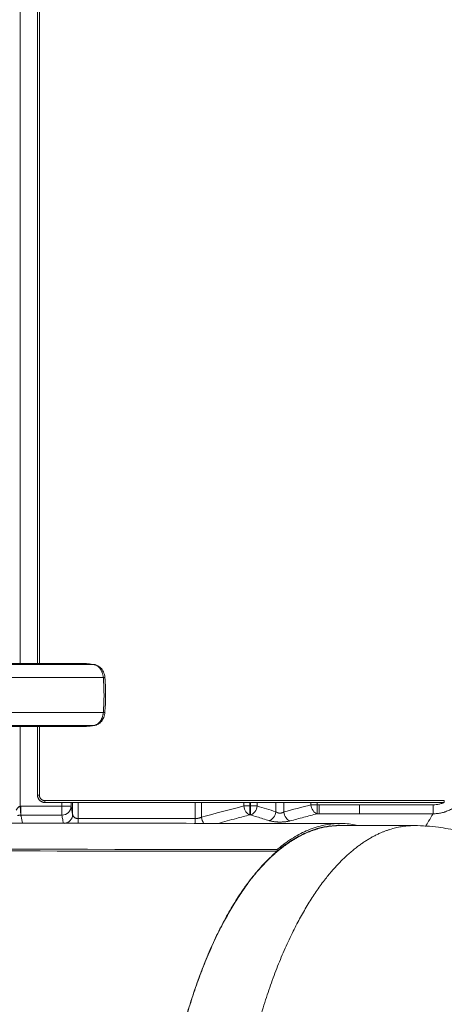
# Model space of a CAD drawing. Header units: millimetres. Extents: x 0 to 594, y 0 to 420.
# Tile 1017 of 1056: x 301 to 312, y 286 to 313. Entities that reach past the tile are written whole.
import ezdxf

# ---------------------------------------------------------------- set-up
doc = ezdxf.new("R2010")
doc.units = ezdxf.units.MM
doc.layers.add('1', color=7, linetype='Continuous', true_color=0xffffff)

msp = doc.modelspace()

# ---------------------------------------------------------------- linework, layer by layer
at = {"layer": '1', "color": 155, "linetype": 'Continuous', "lineweight": 18}
for p, q in [((301.415, 337.655), (301.415, 295.155)), ((301.415, 293.456), (301.415, 291.605)), ((301.614, 291.406), (312.389, 291.406)), ((302.363, 291.081), (302.363, 291.407)), ((311.587, 290.783), (309.587, 290.783))]:
    msp.add_line(p, q, dxfattribs=at)
at = {"layer": '1', "color": 155, "linetype": 'Continuous', "lineweight": 13}
for p, q in [((301.465, 337.655), (301.465, 295.155)), ((300.952, 315.327), (300.952, 295.155)), ((300.952, 293.455), (300.952, 291.305)), ((301.465, 293.456), (301.465, 291.605)), ((301.415, 291.605), (301.465, 291.605)), ((301.614, 291.406), (301.614, 291.456)), ((301.614, 291.456), (312.389, 291.456)), ((302.073, 291.306), (302.073, 291.406)), ((302.322, 291.406), (302.322, 291.306)), ((302.513, 291.406), (302.513, 290.972)), ((305.665, 290.971), (305.665, 291.407)), ((305.835, 291.406), (305.835, 291.009)), ((306.977, 291.313), (306.977, 291.406)), ((307.147, 291.406), (307.147, 291.313)), ((307.161, 291.313), (307.161, 291.406)), ((307.345, 291.406), (307.345, 291.313)), ((307.847, 291.156), (307.847, 291.406)), ((308.059, 291.406), (308.059, 291.15)), ((308.788, 291.343), (308.788, 291.406)), ((308.957, 291.406), (308.957, 291.343)), ((300.962, 291.065), (300.952, 291.305)), ((300.967, 291.065), (300.967, 291.306)), ((302.322, 291.306), (302.073, 291.306)), ((302.073, 291.065), (302.073, 291.306)), ((306.977, 291.313), (307.147, 291.313)), ((307.147, 291.072), (307.147, 291.313)), ((307.161, 291.313), (307.345, 291.313)), ((307.161, 291.072), (307.161, 291.313)), ((308.788, 291.343), (308.957, 291.343)), ((308.957, 291.103), (308.957, 291.343)), ((309.01, 291.103), (309.01, 291.343)), ((310.1, 291.103), (310.1, 291.343)), ((312.086, 291.103), (312.086, 291.343)), ((302.513, 290.845), (302.513, 290.972)), ((305.665, 290.843), (305.665, 290.971))]:
    msp.add_line(p, q, dxfattribs=at)
for centre, major_axis, ratio, start_param, end_param in [((302.073, 291.306), (-0.246, -0.045), 0.959848, 1.397582, 2.953925), ((307.147, 291.313), (0.064, -0.242), 0.665397, 4.537673, 5.903807), ((307.161, 291.313), (-0.074, -0.239), 0.718349, 0.408671, 1.790657), ((307.664, 291.156), (-0.074, -0.239), 0.718344, 0.408712, 1.79069), ((308.229, 291.15), (0.064, -0.242), 0.665394, 4.537654, 5.903743), ((308.957, 291.343), (0.064, -0.242), 0.665392, 4.537641, 5.903744), ((306.004, 291.009), (0.064, -0.242), 0.665401, 4.537699, 5.296663)]:
    msp.add_ellipse(centre, major_axis=major_axis, ratio=ratio, start_param=start_param, end_param=end_param, dxfattribs=at)
at = {"layer": '1', "color": 155, "linetype": 'Continuous', "lineweight": 18}
msp.add_ellipse((302.114, 291.081), major_axis=(-0.246, -0.045), ratio=0.959847, start_param=1.524284, end_param=2.953929, dxfattribs=at)
for points, knots in [([(291.324, 295.155), (291.746, 295.155), (292.936, 295.155), (294.319, 295.155), (295.471, 295.155), (295.904, 295.155), (296.192, 295.155), (296.403, 295.155), (296.795, 295.155), (297.572, 295.155), (298.451, 295.155), (299.243, 295.155), (299.714, 295.155), (300.061, 295.155), (300.251, 295.155), (300.369, 295.155), (300.44, 295.155), (300.559, 295.155), (300.933, 295.155), (301.627, 295.155), (302.254, 295.155), (302.609, 295.155)], [0, 0, 0, 0, 0.105567, 0.297795, 0.345852, 0.393909, 0.405923, 0.417937, 0.441966, 0.490023, 0.586137, 0.634194, 0.682251, 0.706279, 0.730308, 0.736315, 0.742322, 0.754336, 0.778365, 0.874479, 1, 1, 1, 1]), ([(302.943, 295.126), (302.915, 295.131), (302.887, 295.135), (302.832, 295.142), (302.804, 295.145), (302.762, 295.149), (302.748, 295.15), (302.72, 295.152), (302.678, 295.154), (302.637, 295.155), (302.609, 295.155)], [0, 0, 0, 0, 0.25, 0.25, 0.5, 0.5, 0.625, 0.625, 0.75, 1, 1, 1, 1]), ([(303.237, 294.727), (303.236, 294.788), (303.218, 294.89), (303.145, 295.02), (303.061, 295.091), (302.984, 295.12), (302.954, 295.126), (302.945, 295.127)], [0, 0, 0, 0, 0.303807, 0.557809, 0.790892, 0.930812, 1, 1, 1, 1]), ([(303.23, 293.838), (303.244, 293.975), (303.261, 294.281), (303.249, 294.595), (303.234, 294.768), (303.234, 294.772)], [0, 0, 0, 0, 0.440336, 0.986788, 1, 1, 1, 1]), ([(302.923, 293.479), (302.949, 293.481), (303.005, 293.493), (303.102, 293.546), (303.179, 293.64), (303.222, 293.745), (303.23, 293.814), (303.231, 293.838)], [0, 0, 0, 0, 0.169987, 0.387364, 0.617064, 0.872092, 1, 1, 1, 1]), ([(302.609, 293.455), (302.637, 293.455), (302.664, 293.455), (302.72, 293.458), (302.748, 293.46), (302.79, 293.463), (302.804, 293.465), (302.832, 293.468), (302.873, 293.472), (302.915, 293.479), (302.943, 293.484)], [0, 0, 0, 0, 0.25, 0.25, 0.5, 0.5, 0.625, 0.625, 0.75, 1, 1, 1, 1]), ([(291.324, 293.455), (291.746, 293.455), (292.936, 293.455), (294.319, 293.455), (295.471, 293.455), (295.904, 293.455), (296.192, 293.455), (296.403, 293.455), (296.795, 293.455), (297.572, 293.455), (298.451, 293.455), (299.243, 293.455), (299.714, 293.455), (300.061, 293.455), (300.251, 293.455), (300.369, 293.455), (300.44, 293.455), (300.559, 293.455), (300.933, 293.455), (301.627, 293.455), (302.254, 293.455), (302.609, 293.455)], [0, 0, 0, 0, 0.105567, 0.297795, 0.345852, 0.393909, 0.405923, 0.417937, 0.441966, 0.490023, 0.586137, 0.634194, 0.682251, 0.706279, 0.730308, 0.736315, 0.742322, 0.754336, 0.778365, 0.874479, 1, 1, 1, 1]), ([(301.614, 291.406), (301.607, 291.406), (301.601, 291.407), (301.588, 291.408), (301.575, 291.41), (301.562, 291.413), (301.554, 291.415), (301.553, 291.416), (301.55, 291.417), (301.548, 291.417), (301.544, 291.419), (301.541, 291.42), (301.532, 291.424), (301.52, 291.43), (301.509, 291.436), (301.501, 291.442), (301.498, 291.443), (301.494, 291.446), (301.493, 291.447), (301.49, 291.449), (301.489, 291.45), (301.483, 291.455), (301.473, 291.464), (301.46, 291.479), (301.452, 291.489), (301.448, 291.496), (301.447, 291.497), (301.445, 291.5), (301.444, 291.501), (301.442, 291.506), (301.44, 291.508), (301.436, 291.517), (301.43, 291.529), (301.426, 291.541), (301.423, 291.55), (301.422, 291.553), (301.42, 291.56), (301.42, 291.563), (301.418, 291.572), (301.417, 291.579), (301.415, 291.592), (301.415, 291.598), (301.415, 291.605)], [0, 0, 0, 0, 0.0625, 0.0625, 0.125, 0.1875, 0.1875, 0.203125, 0.203125, 0.21875, 0.21875, 0.25, 0.25, 0.3125, 0.375, 0.375, 0.40625, 0.40625, 0.421875, 0.421875, 0.4375, 0.4375, 0.5, 0.5625, 0.625, 0.625, 0.640625, 0.640625, 0.65625, 0.65625, 0.6875, 0.6875, 0.75, 0.8125, 0.8125, 0.84375, 0.84375, 0.875, 0.875, 0.9375, 0.9375, 1, 1, 1, 1]), ([(309.565, 290.841), (308.91, 290.842), (307.095, 290.843), (304.185, 290.845), (301.744, 290.847), (300.464, 290.848), (300.279, 290.848)], [0, 0, 0, 0, 0.211514, 0.58638, 0.940121, 1, 1, 1, 1]), ([(307.878, 290.136), (307.911, 290.163), (307.975, 290.217), (308.073, 290.292), (308.171, 290.362), (308.301, 290.449), (308.465, 290.546), (308.738, 290.68), (309.072, 290.792), (309.374, 290.836), (309.566, 290.842), (309.702, 290.84), (309.867, 290.826), (309.998, 290.803), (310.061, 290.789)], [0, 0, 0, 0, 0.046214, 0.092252, 0.138105, 0.183768, 0.275023, 0.366435, 0.560875, 0.73049, 0.776197, 0.821998, 0.913929, 1, 1, 1, 1]), ([(305.016, 273.905), (305.005, 273.963), (304.993, 274.021), (304.971, 274.138), (304.96, 274.196), (304.928, 274.372), (304.888, 274.609), (304.831, 274.967), (304.78, 275.328), (304.733, 275.693), (304.692, 276.061), (304.655, 276.434), (304.624, 276.809), (304.597, 277.189), (304.583, 277.444), (304.574, 277.636), (304.569, 277.733), (304.565, 277.846), (304.563, 277.894), (304.562, 277.926), (304.561, 277.943), (304.556, 278.088), (304.549, 278.347), (304.544, 278.733), (304.544, 279.119), (304.549, 279.503), (304.56, 279.886), (304.576, 280.269), (304.597, 280.65), (304.624, 281.03), (304.645, 281.282), (304.662, 281.471), (304.669, 281.55), (304.677, 281.629), (304.68, 281.66), (304.682, 281.676), (304.687, 281.723), (304.703, 281.88), (304.735, 282.16), (304.782, 282.53), (304.834, 282.895), (304.872, 283.135), (304.897, 283.285), (304.904, 283.322), (304.91, 283.359), (304.912, 283.368), (304.912, 283.37), (304.913, 283.374), (304.913, 283.379), (304.917, 283.4), (304.93, 283.478), (304.944, 283.551), (304.976, 283.727), (305.02, 283.959), (305.091, 284.299), (305.165, 284.632), (305.244, 284.959), (305.327, 285.278), (305.414, 285.59), (305.505, 285.896), (305.601, 286.194), (305.667, 286.389), (305.717, 286.533), (305.743, 286.604), (305.769, 286.675), (305.782, 286.711), (305.786, 286.723), (305.795, 286.746), (305.834, 286.852), (305.91, 287.047), (306.019, 287.313), (306.132, 287.569), (306.247, 287.816), (306.365, 288.054), (306.485, 288.283), (306.609, 288.502), (306.735, 288.712), (306.863, 288.914), (306.951, 289.042), (307.006, 289.12), (307.018, 289.135), (307.034, 289.158), (307.04, 289.166), (307.051, 289.181), (307.079, 289.219), (307.107, 289.257), (307.174, 289.345), (307.265, 289.46), (307.402, 289.621), (307.494, 289.721), (307.633, 289.867), (307.726, 289.957), (307.916, 290.123), (308.011, 290.2), (308.204, 290.339), (308.301, 290.402), (308.449, 290.486), (308.498, 290.512), (308.56, 290.543), (308.579, 290.552), (308.598, 290.561), (308.61, 290.567), (308.616, 290.569), (308.647, 290.584), (308.672, 290.595), (308.747, 290.626), (308.847, 290.665), (308.946, 290.696), (309.096, 290.737), (309.196, 290.758), (309.301, 290.772), (309.306, 290.773), (309.312, 290.774)], [0, 0, 0, 0, 0.00805, 0.00805, 0.0161, 0.0161, 0.032201, 0.048301, 0.064402, 0.080502, 0.096603, 0.112703, 0.128804, 0.144904, 0.161005, 0.161005, 0.169055, 0.17308, 0.175093, 0.175093, 0.177105, 0.177105, 0.193206, 0.209306, 0.225407, 0.241507, 0.257607, 0.273708, 0.289808, 0.305909, 0.322009, 0.322009, 0.33006, 0.332072, 0.332072, 0.334085, 0.334085, 0.33811, 0.35421, 0.370311, 0.386411, 0.402512, 0.402512, 0.406537, 0.407543, 0.407543, 0.407795, 0.407795, 0.408046, 0.408549, 0.410562, 0.418612, 0.418612, 0.434713, 0.450813, 0.466914, 0.483014, 0.499114, 0.515215, 0.531315, 0.547416, 0.563516, 0.563516, 0.571567, 0.575592, 0.575592, 0.577604, 0.577604, 0.579617, 0.595717, 0.611818, 0.627918, 0.644019, 0.660119, 0.67622, 0.69232, 0.708421, 0.724521, 0.740621, 0.740621, 0.744647, 0.744647, 0.746659, 0.746659, 0.748672, 0.756722, 0.756722, 0.772822, 0.788923, 0.805023, 0.805023, 0.837224, 0.837224, 0.869425, 0.869425, 0.901626, 0.901626, 0.917727, 0.917727, 0.921752, 0.923764, 0.923764, 0.925777, 0.925777, 0.933827, 0.933827, 0.949928, 0.966028, 0.966028, 0.998229, 0.998229, 1, 1, 1, 1]), ([(307.878, 290.089), (308.006, 290.198), (308.137, 290.295), (308.4, 290.462), (308.532, 290.533), (308.929, 290.707), (309.196, 290.773), (309.498, 290.79), (309.532, 290.791), (309.565, 290.791)], [0, 0, 0, 0, 0.235502, 0.235502, 0.471004, 0.471004, 0.942008, 0.942008, 1, 1, 1, 1]), ([(317.837, 273.901), (317.863, 273.986), (317.955, 274.309), (318.091, 274.896), (318.246, 275.681), (318.367, 276.49), (318.447, 277.248), (318.491, 277.917), (318.518, 278.681), (318.511, 279.586), (318.446, 280.629), (318.326, 281.649), (318.152, 282.657), (317.914, 283.685), (317.607, 284.726), (317.238, 285.746), (316.826, 286.701), (316.414, 287.529), (316.044, 288.129), (315.738, 288.557), (315.46, 288.904), (315.137, 289.256), (314.768, 289.599), (314.402, 289.884), (314.052, 290.11), (313.757, 290.271), (313.472, 290.403), (313.15, 290.528), (312.727, 290.655), (312.195, 290.756), (311.802, 290.783), (311.587, 290.783)], [0, 0, 0, 0, 0.012069, 0.045388, 0.080975, 0.118858, 0.153667, 0.181362, 0.206955, 0.2542, 0.30021, 0.344407, 0.389658, 0.436499, 0.485492, 0.535444, 0.585303, 0.631566, 0.672812, 0.696748, 0.720247, 0.751624, 0.781054, 0.811952, 0.838465, 0.860362, 0.87602, 0.897149, 0.924768, 0.959046, 1, 1, 1, 1]), ([(307.878, 290.089), (303.011, 290.096), (295.222, 290.107), (287.434, 290.117), (284.514, 290.121)], [0, 0, 0, 0, 0.625, 1, 1, 1, 1])]:
    msp.add_open_spline(points, degree=3, knots=knots, dxfattribs=at)
at = {"layer": '1', "color": 155, "linetype": 'Continuous', "lineweight": 13}
for points, knots in [([(291.324, 295.126), (291.746, 295.126), (292.936, 295.126), (294.319, 295.126), (295.471, 295.126), (295.904, 295.126), (296.191, 295.126), (296.413, 295.126), (296.836, 295.126), (297.674, 295.126), (298.631, 295.126), (299.484, 295.126), (299.994, 295.126), (300.368, 295.126), (300.575, 295.126), (300.701, 295.126), (300.774, 295.126), (300.894, 295.126), (301.267, 295.126), (301.961, 295.126), (302.588, 295.126), (302.943, 295.126)], [0, 0, 0, 0, 0.105567, 0.297795, 0.345852, 0.393909, 0.405923, 0.417937, 0.441966, 0.490023, 0.586137, 0.634194, 0.682251, 0.706279, 0.730308, 0.736315, 0.742322, 0.754336, 0.778365, 0.874479, 1, 1, 1, 1]), ([(303.189, 294.777), (303.189, 294.778), (303.189, 294.778), (303.189, 294.778), (303.189, 294.779), (303.189, 294.78), (303.189, 294.782), (303.188, 294.787), (303.187, 294.797), (303.186, 294.805), (303.184, 294.821), (303.18, 294.843), (303.175, 294.863), (303.169, 294.884), (303.166, 294.894), (303.162, 294.907), (303.161, 294.909), (303.159, 294.914), (303.157, 294.922), (303.154, 294.929), (303.148, 294.943), (303.139, 294.962), (303.125, 294.988), (303.114, 295.004), (303.107, 295.014), (303.106, 295.016), (303.103, 295.02), (303.099, 295.025), (303.094, 295.031), (303.085, 295.042), (303.073, 295.055), (303.06, 295.067), (303.047, 295.079), (303.04, 295.084), (303.031, 295.09), (303.029, 295.091), (303.025, 295.093), (303.02, 295.097), (303.015, 295.1), (303.004, 295.106), (302.989, 295.113), (302.974, 295.119), (302.958, 295.123), (302.951, 295.125), (302.943, 295.126)], [0, 0, 0, 0, 0.000977, 0.000977, 0.001953, 0.003906, 0.007813, 0.015625, 0.03125, 0.0625, 0.0625, 0.125, 0.1875, 0.1875, 0.25, 0.25, 0.265625, 0.265625, 0.28125, 0.3125, 0.3125, 0.375, 0.4375, 0.5, 0.5, 0.515625, 0.515625, 0.53125, 0.5625, 0.5625, 0.625, 0.6875, 0.6875, 0.75, 0.75, 0.765625, 0.765625, 0.78125, 0.8125, 0.8125, 0.875, 0.9375, 0.9375, 1, 1, 1, 1]), ([(291.324, 294.777), (291.746, 294.777), (292.936, 294.777), (294.319, 294.777), (295.471, 294.777), (295.904, 294.777), (296.191, 294.777), (296.421, 294.777), (296.867, 294.777), (297.749, 294.777), (298.764, 294.777), (299.662, 294.777), (300.202, 294.777), (300.594, 294.777), (300.814, 294.777), (300.946, 294.777), (301.021, 294.777), (301.14, 294.777), (301.514, 294.777), (302.208, 294.777), (302.835, 294.777), (303.189, 294.777)], [0, 0, 0, 0, 0.105567, 0.297795, 0.345852, 0.393909, 0.405923, 0.417938, 0.441966, 0.490023, 0.586137, 0.634194, 0.682251, 0.706279, 0.730308, 0.736315, 0.742322, 0.754336, 0.778365, 0.874479, 1, 1, 1, 1]), ([(303.234, 294.772), (303.233, 294.773), (303.232, 294.774), (303.229, 294.775), (303.226, 294.776), (303.218, 294.777), (303.214, 294.777), (303.203, 294.777), (303.196, 294.777), (303.189, 294.777)], [0, 0, 0, 0, 0.246846, 0.246846, 0.497897, 0.497897, 0.748949, 0.748949, 1, 1, 1, 1]), ([(291.324, 293.832), (291.746, 293.832), (292.936, 293.832), (294.319, 293.832), (295.471, 293.832), (295.904, 293.832), (296.191, 293.832), (296.421, 293.832), (296.867, 293.832), (297.749, 293.832), (298.764, 293.832), (299.662, 293.832), (300.202, 293.832), (300.594, 293.832), (300.814, 293.832), (300.946, 293.832), (301.021, 293.832), (301.14, 293.832), (301.514, 293.832), (302.208, 293.832), (302.835, 293.832), (303.189, 293.832)], [0, 0, 0, 0, 0.105567, 0.297795, 0.345852, 0.393909, 0.405923, 0.417938, 0.441966, 0.490023, 0.586137, 0.634194, 0.682251, 0.706279, 0.730308, 0.736315, 0.742322, 0.754336, 0.778365, 0.874479, 1, 1, 1, 1]), ([(302.943, 293.484), (302.943, 293.484), (302.943, 293.484), (302.943, 293.484), (302.944, 293.484), (302.945, 293.484), (302.946, 293.484), (302.95, 293.485), (302.956, 293.486), (302.962, 293.488), (302.974, 293.491), (302.989, 293.497), (303.004, 293.504), (303.018, 293.512), (303.025, 293.516), (303.034, 293.522), (303.036, 293.523), (303.039, 293.526), (303.045, 293.53), (303.05, 293.534), (303.06, 293.542), (303.073, 293.555), (303.085, 293.568), (303.097, 293.582), (303.103, 293.59), (303.11, 293.6), (303.111, 293.602), (303.114, 293.606), (303.118, 293.612), (303.122, 293.618), (303.13, 293.631), (303.139, 293.648), (303.152, 293.676), (303.159, 293.695), (303.164, 293.708), (303.165, 293.71), (303.166, 293.715), (303.169, 293.723), (303.171, 293.731), (303.175, 293.746), (303.18, 293.767), (303.186, 293.799), (303.188, 293.821), (303.189, 293.832)], [0, 0, 0, 0, 0.000977, 0.000977, 0.001953, 0.003906, 0.007813, 0.015625, 0.03125, 0.0625, 0.0625, 0.125, 0.1875, 0.1875, 0.25, 0.25, 0.265625, 0.265625, 0.28125, 0.3125, 0.3125, 0.375, 0.4375, 0.4375, 0.5, 0.5, 0.515625, 0.515625, 0.53125, 0.5625, 0.5625, 0.625, 0.6875, 0.75, 0.75, 0.765625, 0.765625, 0.78125, 0.8125, 0.8125, 0.875, 0.9375, 1, 1, 1, 1]), ([(303.233, 293.838), (303.234, 293.838), (303.234, 293.838), (303.233, 293.837), (303.233, 293.836), (303.229, 293.835), (303.226, 293.834), (303.218, 293.833), (303.214, 293.833), (303.203, 293.832), (303.196, 293.832), (303.189, 293.832)], [0, 0, 0, 0, 0.029126, 0.029126, 0.271845, 0.271845, 0.514563, 0.514563, 0.757282, 0.757282, 1, 1, 1, 1]), ([(291.324, 293.484), (291.746, 293.484), (292.936, 293.484), (294.319, 293.484), (295.471, 293.484), (295.904, 293.484), (296.191, 293.484), (296.413, 293.484), (296.836, 293.484), (297.674, 293.484), (298.631, 293.484), (299.484, 293.484), (299.994, 293.484), (300.368, 293.484), (300.575, 293.484), (300.701, 293.484), (300.774, 293.484), (300.894, 293.484), (301.267, 293.484), (301.961, 293.484), (302.588, 293.484), (302.943, 293.484)], [0, 0, 0, 0, 0.105567, 0.297795, 0.345852, 0.393909, 0.405923, 0.417937, 0.441966, 0.490023, 0.586137, 0.634194, 0.682251, 0.706279, 0.730308, 0.736315, 0.742322, 0.754336, 0.778365, 0.874479, 1, 1, 1, 1]), ([(301.465, 291.605), (301.465, 291.6), (301.465, 291.595), (301.466, 291.585), (301.467, 291.581), (301.468, 291.573), (301.469, 291.571), (301.47, 291.566), (301.471, 291.564), (301.473, 291.557), (301.476, 291.548), (301.48, 291.539), (301.484, 291.533), (301.485, 291.531), (301.487, 291.527), (301.488, 291.526), (301.489, 291.524), (301.492, 291.519), (301.499, 291.51), (301.508, 291.5), (301.516, 291.493), (301.52, 291.489), (301.521, 291.488), (301.523, 291.487), (301.526, 291.485), (301.529, 291.483), (301.535, 291.479), (301.543, 291.474), (301.552, 291.47), (301.559, 291.467), (301.561, 291.466), (301.565, 291.465), (301.566, 291.464), (301.568, 291.463), (301.569, 291.463), (301.575, 291.461), (301.585, 291.459), (301.594, 291.457), (301.604, 291.456), (301.609, 291.456), (301.614, 291.456)], [0, 0, 0, 0, 0.0625, 0.0625, 0.125, 0.125, 0.15625, 0.15625, 0.1875, 0.1875, 0.25, 0.3125, 0.3125, 0.34375, 0.34375, 0.359375, 0.359375, 0.375, 0.4375, 0.5, 0.5625, 0.5625, 0.578125, 0.578125, 0.59375, 0.625, 0.625, 0.6875, 0.75, 0.75, 0.78125, 0.78125, 0.796875, 0.796875, 0.8125, 0.8125, 0.875, 0.9375, 0.9375, 1, 1, 1, 1]), ([(312.891, 291.485), (312.879, 291.47), (312.854, 291.441), (312.814, 291.399), (312.772, 291.36), (312.742, 291.335), (312.723, 291.32), (312.719, 291.317), (312.712, 291.311), (312.7, 291.303), (312.688, 291.294), (312.665, 291.278), (312.649, 291.267), (312.6, 291.237), (312.566, 291.218), (312.515, 291.194), (312.48, 291.178), (312.444, 291.164), (312.421, 291.157), (312.416, 291.155), (312.407, 291.152), (312.393, 291.148), (312.379, 291.143), (312.352, 291.136), (312.315, 291.126), (312.258, 291.115), (312.201, 291.108), (312.163, 291.105), (312.125, 291.103), (312.106, 291.103), (312.086, 291.103)], [0, 0, 0, 0, 0.0625, 0.125, 0.1875, 0.25, 0.25, 0.265625, 0.265625, 0.28125, 0.3125, 0.3125, 0.375, 0.375, 0.5, 0.5, 0.5625, 0.625, 0.625, 0.640625, 0.640625, 0.65625, 0.6875, 0.6875, 0.75, 0.8125, 0.875, 0.9375, 0.9375, 1, 1, 1, 1]), ([(312.086, 291.343), (312.116, 291.343), (312.145, 291.345), (312.203, 291.352), (312.231, 291.357), (312.274, 291.367), (312.288, 291.371), (312.309, 291.377), (312.32, 291.38), (312.33, 291.384), (312.337, 291.386), (312.341, 291.387), (312.355, 291.393), (312.366, 291.397), (312.376, 291.401)], [0, 0, 0, 0, 0.294887, 0.294887, 0.589775, 0.589775, 0.737218, 0.737218, 0.81094, 0.847801, 0.847801, 0.884662, 0.884662, 1, 1, 1, 1]), ([(312.389, 291.406), (312.389, 291.406), (312.389, 291.406), (312.389, 291.408), (312.389, 291.408), (312.389, 291.411), (312.389, 291.412), (312.389, 291.416), (312.389, 291.418), (312.389, 291.423), (312.389, 291.425), (312.389, 291.431), (312.389, 291.434), (312.389, 291.44), (312.389, 291.443), (312.389, 291.45), (312.389, 291.453), (312.389, 291.456)], [0, 0, 0, 0, 0.125, 0.125, 0.25, 0.25, 0.375, 0.375, 0.5, 0.5, 0.625, 0.625, 0.75, 0.75, 0.875, 0.875, 1, 1, 1, 1]), ([(300.842, 291.197), (300.845, 291.204), (300.848, 291.21), (300.855, 291.223), (300.859, 291.23), (300.865, 291.239), (300.867, 291.242), (300.871, 291.249), (300.873, 291.252), (300.88, 291.261), (300.885, 291.267), (300.893, 291.275), (300.896, 291.277), (300.902, 291.283), (300.905, 291.285), (300.909, 291.288), (300.91, 291.288), (300.911, 291.29), (300.912, 291.29), (300.915, 291.292), (300.918, 291.294), (300.922, 291.296), (300.924, 291.297), (300.925, 291.298), (300.927, 291.298), (300.928, 291.299), (300.933, 291.301), (300.936, 291.302), (300.944, 291.304), (300.948, 291.305), (300.952, 291.305)], [0, 0, 0, 0, 0.140155, 0.140155, 0.283462, 0.283462, 0.355116, 0.355116, 0.42677, 0.42677, 0.570077, 0.570077, 0.641731, 0.641731, 0.713385, 0.713385, 0.731298, 0.731298, 0.749212, 0.749212, 0.785039, 0.820866, 0.820866, 0.838779, 0.838779, 0.856692, 0.856692, 0.928346, 0.928346, 1, 1, 1, 1]), ([(307.847, 291.156), (307.85, 291.154), (307.854, 291.151), (307.86, 291.147), (307.864, 291.144), (307.871, 291.14), (307.875, 291.138), (307.881, 291.135), (307.883, 291.134), (307.887, 291.133), (307.888, 291.132), (307.89, 291.132), (307.895, 291.129), (307.901, 291.128), (307.91, 291.125), (307.915, 291.124), (307.922, 291.122), (307.926, 291.122), (307.93, 291.121), (307.932, 291.121), (307.934, 291.121), (307.94, 291.12), (307.95, 291.119), (307.961, 291.119), (307.968, 291.12), (307.971, 291.12), (307.976, 291.12), (307.979, 291.12), (307.983, 291.121), (307.984, 291.121), (307.986, 291.121), (307.99, 291.122), (307.994, 291.123), (308.001, 291.124), (308.006, 291.125), (308.015, 291.128), (308.02, 291.13), (308.025, 291.132), (308.026, 291.132), (308.028, 291.133), (308.029, 291.133), (308.033, 291.135), (308.035, 291.136), (308.041, 291.139), (308.045, 291.141), (308.052, 291.145), (308.056, 291.147), (308.059, 291.15)], [0, 0, 0, 0, 0.0625, 0.0625, 0.125, 0.125, 0.1875, 0.1875, 0.21875, 0.21875, 0.234375, 0.234375, 0.25, 0.3125, 0.3125, 0.375, 0.375, 0.40625, 0.421875, 0.421875, 0.4375, 0.4375, 0.5, 0.5625, 0.5625, 0.59375, 0.59375, 0.625, 0.625, 0.640625, 0.640625, 0.65625, 0.6875, 0.6875, 0.75, 0.75, 0.8125, 0.8125, 0.828125, 0.828125, 0.84375, 0.84375, 0.875, 0.875, 0.9375, 0.9375, 1, 1, 1, 1]), ([(308.957, 291.103), (308.837, 291.071), (308.717, 291.039), (308.474, 290.975), (308.351, 290.942), (308.229, 290.909)], [0, 0, 0, 0, 0.495116, 0.495116, 1, 1, 1, 1]), ([(310.1, 291.103), (309.934, 291.103), (309.767, 291.103), (309.404, 291.103), (309.207, 291.103), (309.01, 291.103)], [0, 0, 0, 0, 0.45842, 0.45842, 1, 1, 1, 1]), ([(312.086, 291.103), (311.92, 291.103), (311.753, 291.103), (311.091, 291.103), (310.596, 291.103), (310.1, 291.103)], [0, 0, 0, 0, 0.251792, 0.251792, 1, 1, 1, 1]), ([(311.882, 290.763), (311.911, 290.808), (311.938, 290.854), (312.007, 290.967), (312.047, 291.035), (312.086, 291.103)], [0, 0, 0, 0, 0.402249, 0.402249, 1, 1, 1, 1]), ([(300.962, 291.065), (300.958, 291.065), (300.954, 291.065), (300.946, 291.065), (300.942, 291.064), (300.937, 291.064), (300.936, 291.064), (300.934, 291.064), (300.934, 291.064), (300.931, 291.063), (300.927, 291.063), (300.924, 291.063), (300.921, 291.062), (300.92, 291.062), (300.919, 291.062), (300.918, 291.062), (300.914, 291.061), (300.911, 291.061), (300.905, 291.06), (300.902, 291.059), (300.893, 291.058), (300.888, 291.056), (300.881, 291.055), (300.879, 291.054), (300.877, 291.053)], [0, 0, 0, 0, 0.111913, 0.111913, 0.223826, 0.223826, 0.251805, 0.251805, 0.279783, 0.279783, 0.335739, 0.391696, 0.391696, 0.419674, 0.419674, 0.447653, 0.447653, 0.559566, 0.559566, 0.671479, 0.671479, 0.895305, 0.895305, 1, 1, 1, 1]), ([(302.073, 291.065), (301.906, 291.065), (301.739, 291.065), (301.371, 291.065), (301.169, 291.065), (300.967, 291.065)], [0, 0, 0, 0, 0.452391, 0.452391, 1, 1, 1, 1]), ([(300.967, 291.065), (300.969, 291.055), (300.971, 291.045), (300.984, 290.972), (300.996, 290.91), (301.007, 290.848)], [0, 0, 0, 0, 0.141277, 0.141277, 1, 1, 1, 1]), ([(302.113, 290.847), (302.105, 290.891), (302.097, 290.934), (302.083, 291.007), (302.078, 291.036), (302.073, 291.065)], [0, 0, 0, 0, 0.60168, 0.60168, 1, 1, 1, 1]), ([(302.363, 291.081), (302.364, 291.074), (302.365, 291.068), (302.369, 291.055), (302.371, 291.048), (302.376, 291.041), (302.377, 291.039), (302.378, 291.036), (302.379, 291.035), (302.382, 291.03), (302.385, 291.027), (302.39, 291.021), (302.392, 291.019), (302.396, 291.014), (302.399, 291.012), (302.401, 291.01), (302.402, 291.009), (302.403, 291.008), (302.407, 291.005), (302.411, 291.003), (302.418, 290.998), (302.422, 290.995), (302.429, 290.991), (302.434, 290.989), (302.44, 290.986), (302.442, 290.985), (302.446, 290.984), (302.447, 290.983), (302.449, 290.983), (302.455, 290.98), (302.461, 290.979), (302.471, 290.976), (302.476, 290.975), (302.482, 290.974), (302.484, 290.974), (302.486, 290.973), (302.488, 290.973), (302.492, 290.973), (302.494, 290.972), (302.502, 290.972), (302.508, 290.972), (302.513, 290.972)], [0, 0, 0, 0, 0.125, 0.125, 0.25, 0.25, 0.28125, 0.28125, 0.3125, 0.3125, 0.375, 0.375, 0.4375, 0.4375, 0.46875, 0.484375, 0.484375, 0.5, 0.5, 0.5625, 0.5625, 0.625, 0.625, 0.6875, 0.6875, 0.71875, 0.71875, 0.734375, 0.734375, 0.75, 0.8125, 0.8125, 0.875, 0.875, 0.890625, 0.890625, 0.90625, 0.90625, 0.9375, 0.9375, 1, 1, 1, 1]), ([(305.665, 290.971), (305.673, 290.971), (305.681, 290.972), (305.697, 290.972), (305.713, 290.974), (305.728, 290.976), (305.737, 290.978), (305.739, 290.978), (305.743, 290.979), (305.745, 290.979), (305.751, 290.98), (305.754, 290.981), (305.765, 290.983), (305.772, 290.985), (305.786, 290.989), (305.792, 290.991), (305.802, 290.995), (305.805, 290.996), (305.811, 290.999), (305.815, 291), (305.824, 291.004), (305.829, 291.007), (305.835, 291.009)], [0, 0, 0, 0, 0.125, 0.125, 0.25, 0.375, 0.375, 0.40625, 0.40625, 0.4375, 0.4375, 0.5, 0.5, 0.625, 0.625, 0.75, 0.75, 0.8125, 0.8125, 0.875, 0.875, 1, 1, 1, 1]), ([(307.147, 291.072), (307.027, 291.04), (306.906, 291.009), (306.619, 290.932), (306.452, 290.888), (306.285, 290.844)], [0, 0, 0, 0, 0.418676, 0.418676, 1, 1, 1, 1]), ([(307.664, 290.916), (307.553, 290.95), (307.442, 290.985), (307.275, 291.037), (307.218, 291.055), (307.161, 291.072)], [0, 0, 0, 0, 0.66097, 0.66097, 1, 1, 1, 1]), ([(308.229, 290.909), (308.219, 290.907), (308.199, 290.902), (308.177, 290.898), (308.161, 290.895), (308.155, 290.894), (308.146, 290.893), (308.143, 290.892), (308.138, 290.891), (308.135, 290.891), (308.12, 290.889), (308.096, 290.886), (308.071, 290.884), (308.052, 290.882), (308.046, 290.882), (308.036, 290.881), (308.033, 290.881), (308.026, 290.881), (308.023, 290.881), (308.006, 290.88), (307.993, 290.879), (307.967, 290.879), (307.954, 290.879), (307.928, 290.879), (307.915, 290.88), (307.9, 290.88), (307.898, 290.88), (307.895, 290.88), (307.893, 290.88), (307.888, 290.881), (307.879, 290.881), (307.869, 290.882), (307.85, 290.883), (307.825, 290.885), (307.801, 290.888), (307.783, 290.891), (307.777, 290.891), (307.768, 290.893), (307.765, 290.893), (307.76, 290.894), (307.757, 290.895), (307.743, 290.897), (307.732, 290.899), (307.711, 290.903), (307.691, 290.908), (307.672, 290.913), (307.664, 290.916)], [0, 0, 0, 0, 0.0625, 0.125, 0.125, 0.15625, 0.15625, 0.171875, 0.171875, 0.1875, 0.1875, 0.25, 0.3125, 0.3125, 0.34375, 0.34375, 0.359375, 0.359375, 0.375, 0.375, 0.4375, 0.4375, 0.5, 0.5, 0.5625, 0.5625, 0.570312, 0.570312, 0.578125, 0.578125, 0.59375, 0.625, 0.625, 0.6875, 0.75, 0.75, 0.78125, 0.78125, 0.796875, 0.796875, 0.8125, 0.8125, 0.875, 0.875, 0.9375, 1, 1, 1, 1])]:
    msp.add_open_spline(points, degree=3, knots=knots, dxfattribs=at)
msp.add_rational_spline([(303.189, 293.832), (303.23, 294.305), (303.189, 294.777)], [1, 0.992667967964, 1], degree=2, dxfattribs=at)
for points in [[(300.952, 291.305), (300.957, 291.306), (300.962, 291.306), (300.967, 291.306)], [(300.967, 291.306), (301.336, 291.306), (301.704, 291.306), (302.073, 291.306)], [(302.322, 291.306), (302.336, 291.231), (302.35, 291.156), (302.363, 291.081)], [(305.835, 291.009), (306.216, 291.111), (306.597, 291.212), (306.977, 291.313)], [(307.147, 291.313), (307.152, 291.313), (307.156, 291.313), (307.161, 291.313)], [(307.345, 291.313), (307.512, 291.26), (307.68, 291.208), (307.847, 291.156)], [(308.059, 291.15), (308.302, 291.214), (308.545, 291.279), (308.788, 291.343)], [(308.957, 291.343), (308.975, 291.343), (308.992, 291.343), (309.01, 291.343)], [(309.01, 291.103), (308.992, 291.103), (308.975, 291.103), (308.957, 291.103)], [(309.01, 291.343), (309.373, 291.343), (309.737, 291.343), (310.1, 291.343)], [(310.1, 291.343), (310.762, 291.343), (311.424, 291.343), (312.086, 291.343)], [(300.967, 291.065), (300.966, 291.065), (300.964, 291.065), (300.962, 291.065)], [(302.513, 290.972), (303.564, 290.972), (304.615, 290.971), (305.665, 290.971)], [(307.161, 291.072), (307.156, 291.072), (307.152, 291.072), (307.147, 291.072)]]:
    msp.add_open_spline(points, degree=3, dxfattribs=at)
at = {"layer": '1', "color": 155, "linetype": 'Continuous', "lineweight": 18}
for points, degree in [([(304.546, 278.908), (304.546, 280.077), (304.74, 282.371), (305.12, 284.532), (305.671, 286.477), (306.374, 288.131), (307.199, 289.431), (308.116, 290.326), (309.09, 290.783), (309.587, 290.783)], 2), ([(306.546, 278.908), (306.546, 280.077), (306.74, 282.371), (307.12, 284.532), (307.671, 286.477), (308.374, 288.131), (309.199, 289.431), (310.116, 290.326), (311.09, 290.783), (311.587, 290.783)], 2), ([(306.546, 278.908), (306.546, 280.077), (306.74, 282.371), (307.12, 284.532), (307.671, 286.477), (308.374, 288.131), (309.199, 289.431), (310.116, 290.326), (311.09, 290.783), (311.587, 290.783)], 2), ([(307.878, 290.136), (300.09, 290.147), (292.302, 290.158), (284.514, 290.168)], 3), ([(307.878, 290.089), (307.878, 290.136)], 1)]:
    msp.add_open_spline(points, degree=degree, dxfattribs=at)

doc.saveas('drawing.dxf')
